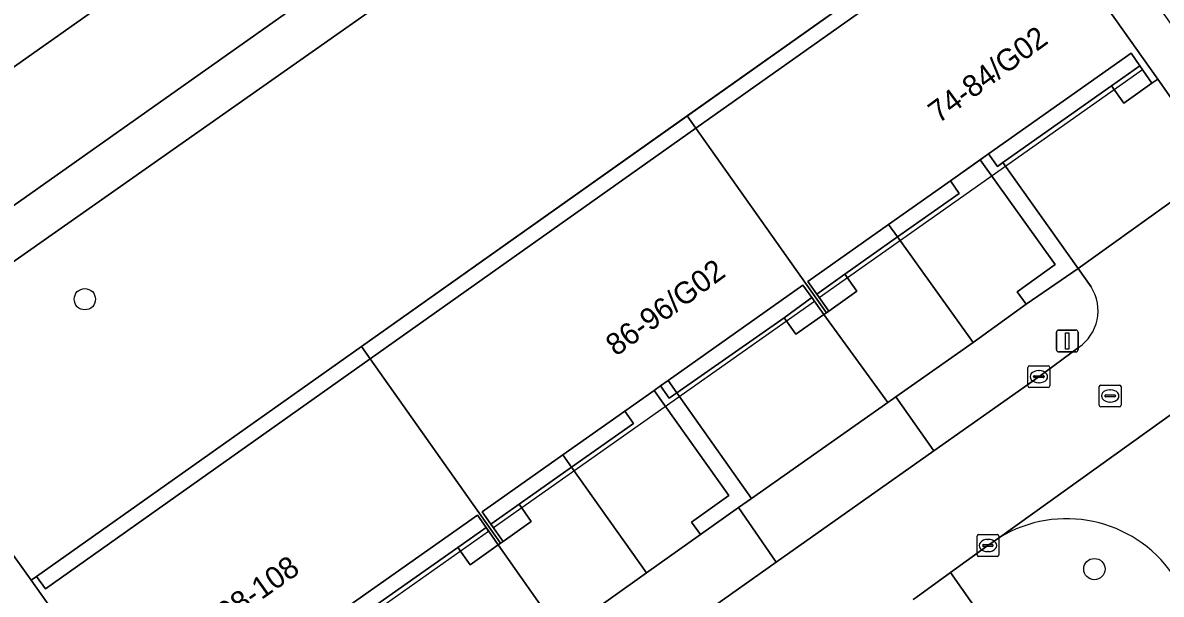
# Model space of a CAD drawing. Extents: x 159352 to 160617, y 385888 to 387323.
# Drawn here: x 160003 to 160055.2, y 387215.7 to 387241.9 of the extents above; entities that cross this region are included whole.
import ezdxf

# ---------------------------------------------------------------- set-up
doc = ezdxf.new("R2010")
doc.units = 0
for name, color, linetype in [('IMGEO_Boom', 7, 'Continuous'), ('IMGEO_Groenvoorziening', 7, 'Continuous'), ('IMGEO_Haag', 7, 'Continuous'), ('IMGEO_Kolk', 7, 'Continuous'), ('IMGEO_Lichtmast', 7, 'Continuous'), ('IMGEO_Pand', 7, 'Continuous'), ('IMGEO_Pand_nummerreeks', 7, 'Continuous'), ('IMGEO_Pand_overbouw', 7, 'Continuous'), ('IMGEO_Parkeervlak_open', 7, 'Continuous'), ('IMGEO_Rijbaan_lokaal_open', 7, 'Continuous'), ('IMGEO_Rioolput', 7, 'Continuous'), ('IMGEO_Voetpad_open', 7, 'Continuous')]:
    doc.layers.add(name, color=color, linetype=linetype)

msp = doc.modelspace()

# ---------------------------------------------------------------- linework, layer by layer
at = {"layer": 'IMGEO_Boom'}
for centre in [(160005.81, 387229.209), (160052.118, 387216.835)]:
    msp.add_circle(centre, 0.489, dxfattribs=at)
at = {"layer": 'IMGEO_Groenvoorziening'}
for points in [[(160042.249, 387261.546), (159995.3, 387228.406), (159992.476, 387232.335), (159991.718, 387231.814), (159991.522, 387232.087), (159988.617, 387236.137), (159988.449, 387236.372), (159989.197, 387236.937), (159986.355, 387240.994), (159996.581, 387248.2)], [(159986.547, 387242.47), (159984.244, 387240.413), (159994.947, 387225.611), (160045.178, 387260.891)], [(160047.759, 387218.278), (160047.233, 387217.92), (160045.523, 387216.683), (160071.634, 387179.516), (160072.873, 387180.372), (160077.062, 387174.45), (160075.838, 387173.576), (160081.67, 387165.264), (160082.162, 387165.609), (160085.922, 387160.251), (160087.266, 387161.158), (160087.465, 387161.304)]]:
    msp.add_lwpolyline(points, dxfattribs=at)
for points in [[(159994.947, 387225.611), (160000.778, 387217.185), (160002.081, 387218.108), (160003.356, 387216.327), (160003.6, 387216.5), (160048.356, 387248.176), (160048.601, 387248.349), (160049.193, 387247.513), (160052.549, 387249.827), (160052.758, 387249.971), (160045.178, 387260.891)], [(160051.376, 387230.622), (160047.923, 387235.474), (160047.669, 387235.295), (160047.265, 387235.868), (160046.876, 387235.593), (160050.323, 387230.794), (160048.576, 387229.539), (160048.988, 387228.978)], [(160046.548, 387227.218), (160043.087, 387232.061), (160040.672, 387230.357), (160041.224, 387229.575), (160039.933, 387228.664), (160039.823, 387228.588), (160039.712, 387228.511), (160042.636, 387224.47), (160043.012, 387224.729)], [(160035.793, 387219.657), (160036.391, 387220.079), (160032.968, 387224.921), (160032.617, 387224.674), (160032.22, 387225.237), (160031.92, 387225.025), (160035.352, 387220.209), (160033.634, 387218.987), (160034.046, 387218.422)], [(160031.576, 387216.663), (160028.128, 387221.506), (160025.725, 387219.811), (160026.284, 387219.017), (160024.993, 387218.106), (160024.883, 387218.027), (160024.773, 387217.947), (160027.65, 387213.87), (160028.168, 387214.228)]]:
    msp.add_lwpolyline(points, close=True, dxfattribs=at)
msp.add_arc((160050.841, 387213.23), 5.914, 34.7317, 121.411, dxfattribs=at)
at = {"layer": 'IMGEO_Haag'}
for points in [[(160042.249, 387261.546), (159995.3, 387228.406), (159992.476, 387232.335), (159991.718, 387231.814), (159991.522, 387232.087), (159988.617, 387236.137), (159988.449, 387236.372), (159989.197, 387236.937), (159986.355, 387240.994), (159996.581, 387248.2)], [(159986.547, 387242.47), (159984.244, 387240.413), (159994.947, 387225.611), (160045.178, 387260.891)]]:
    msp.add_lwpolyline(points, dxfattribs=at)
for points in [[(160051.376, 387230.622), (160047.923, 387235.474), (160047.669, 387235.295), (160047.265, 387235.868), (160046.876, 387235.593), (160050.323, 387230.794), (160048.576, 387229.539), (160048.988, 387228.978)], [(160035.793, 387219.657), (160036.391, 387220.079), (160032.968, 387224.921), (160032.617, 387224.674), (160032.22, 387225.237), (160031.92, 387225.025), (160035.352, 387220.209), (160033.634, 387218.987), (160034.046, 387218.422)]]:
    msp.add_lwpolyline(points, close=True, dxfattribs=at)
at = {"layer": 'IMGEO_Kolk'}
for p, q in [((160049.069, 387225.23), (160049.069, 387226.082)), ((160049.144, 387226.156), (160049.996, 387226.156)), ((160049.557, 387225.936), (160049.582, 387225.936)), ((160050.07, 387226.082), (160050.07, 387225.23)), ((160049.328, 387225.65), (160049.328, 387225.662)), ((160049.766, 387225.613), (160049.368, 387225.613)), ((160049.371, 387225.699), (160049.769, 387225.699)), ((160049.58, 387225.376), (160049.555, 387225.376)), ((160049.812, 387225.662), (160049.812, 387225.65)), ((160049.996, 387225.156), (160049.144, 387225.156)), ((160046.732, 387217.493), (160046.732, 387218.345)), ((160046.807, 387218.419), (160047.659, 387218.419)), ((160047.22, 387218.199), (160047.245, 387218.199)), ((160047.733, 387218.345), (160047.733, 387217.493)), ((160046.991, 387217.913), (160046.991, 387217.925)), ((160047.429, 387217.876), (160047.031, 387217.876)), ((160047.034, 387217.962), (160047.432, 387217.962)), ((160047.243, 387217.639), (160047.218, 387217.639)), ((160047.475, 387217.925), (160047.475, 387217.913)), ((160047.659, 387217.419), (160046.807, 387217.419))]:
    msp.add_line(p, q, dxfattribs=at)
for points in [[(160049.069, 387225.23), (160049.069, 387226.082)], [(160049.144, 387226.156), (160049.996, 387226.156)], [(160050.07, 387226.082), (160050.07, 387225.23)], [(160049.996, 387225.156), (160049.144, 387225.156)], [(160046.732, 387217.493), (160046.732, 387218.345)], [(160046.807, 387218.419), (160047.659, 387218.419)], [(160047.733, 387218.345), (160047.733, 387217.493)], [(160047.659, 387217.419), (160046.807, 387217.419)]]:
    msp.add_lwpolyline(points, dxfattribs=at)
for centre, radius, start, end in [((160049.146, 387226.08), 0.0765, 91.552, 178.448), ((160049.146, 387226.08), 0.0765, 91.552, 178.448), ((160049.994, 387226.08), 0.0765, 1.552, 88.448), ((160049.994, 387226.08), 0.0765, 1.552, 88.448), ((160049.368, 387225.659), 0.0403, 85.8775, 175.7526), ((160049.365, 387225.649), 0.0366, 178.938, 274.7102), ((160049.769, 387225.656), 0.043, 264.8664, 352.4533), ((160049.773, 387225.661), 0.0386, 1.7309, 96.639), ((160049.146, 387225.232), 0.0765, 181.552, 268.448), ((160049.146, 387225.232), 0.0765, 181.552, 268.448), ((160049.994, 387225.232), 0.0765, 271.552, 358.448), ((160049.994, 387225.232), 0.0765, 271.552, 358.448), ((160046.809, 387218.343), 0.0765, 91.552, 178.448), ((160046.809, 387218.343), 0.0765, 91.552, 178.448), ((160047.657, 387218.343), 0.0765, 1.552, 88.448), ((160047.657, 387218.343), 0.0765, 1.552, 88.448), ((160046.809, 387217.495), 0.0765, 181.552, 268.448), ((160046.809, 387217.495), 0.0765, 181.552, 268.448), ((160047.031, 387217.922), 0.0403, 85.8775, 175.7526), ((160047.028, 387217.912), 0.0366, 178.938, 274.7102), ((160047.432, 387217.919), 0.043, 264.8664, 352.4533), ((160047.436, 387217.924), 0.0386, 1.7309, 96.639), ((160047.657, 387217.495), 0.0765, 271.552, 358.448), ((160047.657, 387217.495), 0.0765, 271.552, 358.448)]:
    msp.add_arc(centre, radius, start, end, dxfattribs=at)
for centre, major_axis, ratio, start_param, end_param in [((160049.556, 387225.656), (-0.387, 0.002), 0.722429, 4.712389, 7.853982), ((160049.581, 387225.656), (-0.39, 0.002), 0.717154, 1.570796, 4.712389), ((160047.219, 387217.919), (-0.387, 0.002), 0.722429, 4.712389, 7.853982), ((160047.244, 387217.919), (-0.39, 0.002), 0.717154, 1.570796, 4.712389)]:
    msp.add_ellipse(centre, major_axis=major_axis, ratio=ratio, start_param=start_param, end_param=end_param, dxfattribs=at)
at = {"layer": 'IMGEO_Lichtmast'}
for p, q in [((160050.374, 387226.895), (160050.374, 387227.695)), ((160050.374, 387227.695), (160050.374, 387226.895)), ((160050.474, 387227.795), (160051.264, 387227.795)), ((160051.264, 387227.795), (160050.474, 387227.795)), ((160051.364, 387227.695), (160051.364, 387226.895)), ((160051.364, 387226.895), (160051.364, 387227.695)), ((160051.264, 387226.795), (160050.474, 387226.795)), ((160050.474, 387226.795), (160051.264, 387226.795))]:
    msp.add_line(p, q, dxfattribs=at)
msp.add_lwpolyline([(160050.794, 387227.67), (160050.944, 387227.67), (160050.944, 387226.92), (160050.794, 387226.92), (160050.794, 387227.67)], dxfattribs=at)
for centre, start, end in [((160050.474, 387227.695), 90, 180), ((160050.474, 387227.695), 90, 180), ((160051.264, 387227.695), 0, 90), ((160051.264, 387227.695), 360, 90), ((160050.474, 387226.895), 180, 270), ((160050.474, 387226.895), 180, 270), ((160051.264, 387226.895), 270, 0), ((160051.264, 387226.895), 270, 0)]:
    msp.add_arc(centre, 0.1, start, end, dxfattribs=at)
at = {"layer": 'IMGEO_Pand'}
for points in [[(160039.933, 387228.664), (160039.38, 387229.446), (160038.975, 387230.02), (160042.679, 387232.633), (160045.512, 387234.631), (160046.876, 387235.593), (160047.265, 387235.868), (160053.802, 387240.479), (160054.201, 387239.904), (160054.756, 387239.105), (160055.019, 387239.29), (160049.193, 387247.513), (160048.601, 387248.349), (160048.356, 387248.176), (160048.761, 387247.604), (160033.838, 387237.043), (160039.823, 387228.588)], [(160024.993, 387218.106), (160024.435, 387218.901), (160024.041, 387219.463), (160027.729, 387222.067), (160030.575, 387224.076), (160031.92, 387225.025), (160032.22, 387225.237), (160032.57, 387225.484), (160038.75, 387229.846), (160039.153, 387229.286), (160039.712, 387228.511), (160039.823, 387228.588), (160033.838, 387237.043), (160018.905, 387226.474), (160024.883, 387218.027)], [(160009.753, 387207.29), (160009.988, 387207.452), (160009.395, 387208.289), (160008.991, 387208.86), (160012.79, 387211.538), (160015.53, 387213.469), (160017.038, 387214.532), (160017.279, 387214.702), (160017.616, 387214.94), (160023.821, 387219.313), (160024.216, 387218.746), (160024.773, 387217.947), (160024.883, 387218.027), (160018.905, 387226.474), (160004.005, 387215.929), (160003.6, 387216.5), (160003.356, 387216.327)]]:
    msp.add_lwpolyline(points, close=True, dxfattribs=at)
at = {"layer": 'IMGEO_Pand_overbouw'}
for points in [[(160048.761, 387247.604), (160048.356, 387248.176), (160033.434, 387237.614), (160033.838, 387237.043)], [(160038.975, 387230.02), (160039.38, 387229.446), (160039.498, 387229.279), (160054.32, 387239.733), (160054.201, 387239.904), (160053.802, 387240.479), (160047.265, 387235.868), (160045.512, 387234.631), (160042.679, 387232.633)], [(160033.838, 387237.043), (160033.434, 387237.614), (160018.501, 387227.045), (160018.905, 387226.474)], [(160038.75, 387229.846), (160032.57, 387225.484), (160032.22, 387225.237), (160031.92, 387225.025), (160030.575, 387224.076), (160027.729, 387222.067), (160024.041, 387219.463), (160024.435, 387218.901), (160024.551, 387218.736), (160039.273, 387229.12), (160039.153, 387229.286)], [(160018.905, 387226.474), (160018.501, 387227.045), (160003.6, 387216.5), (160004.005, 387215.929)], [(160008.991, 387208.86), (160009.395, 387208.289), (160009.51, 387208.126), (160024.331, 387218.581), (160024.216, 387218.746), (160023.821, 387219.313), (160017.616, 387214.94), (160017.279, 387214.702), (160017.038, 387214.532), (160015.53, 387213.469), (160012.79, 387211.538)]]:
    msp.add_lwpolyline(points, close=True, dxfattribs=at)
at = {"layer": 'IMGEO_Parkeervlak_open'}
for points in [[(160040.275, 387266.465), (159991.522, 387232.087), (159991.718, 387231.814), (159992.476, 387232.335), (159995.3, 387228.406), (160042.249, 387261.546), (160039.454, 387265.496), (160040.443, 387266.24)], [(160057.857, 387235.257), (160055.019, 387239.29), (160054.756, 387239.105), (160053.464, 387238.194), (160052.904, 387238.988), (160047.923, 387235.474), (160051.376, 387230.622)], [(160042.636, 387224.47), (160039.712, 387228.511), (160038.42, 387227.6), (160037.892, 387228.349), (160032.968, 387224.921), (160036.391, 387220.079)], [(160027.65, 387213.87), (160024.773, 387217.947), (160023.482, 387217.036), (160022.921, 387217.832), (160018.014, 387214.371), (160021.427, 387209.491)]]:
    msp.add_lwpolyline(points, close=True, dxfattribs=at)
at = {"layer": 'IMGEO_Rijbaan_lokaal_open'}
msp.add_lwpolyline([(160037.313, 387270.445), (159988.617, 387236.137), (159991.522, 387232.087), (160040.275, 387266.465)], close=True, dxfattribs=at)
for points in [[(160043.801, 387215.44), (160043.935, 387215.535), (160045.523, 387216.683), (160047.233, 387217.92), (160047.759, 387218.278), (160061.283, 387227.974), (160063.196, 387229.326), (160062.648, 387230.103), (160061.835, 387229.525), (160060.919, 387230.812), (160060.792, 387231.102), (160057.857, 387235.257), (160051.376, 387230.622), (160051.964, 387229.768)], [(160061.283, 387227.974), (160047.759, 387218.278)], [(160051.385, 387226.99), (160049.57, 387225.655), (160044.752, 387222.252), (160037.522, 387217.159), (160031.128, 387212.636), (160029.894, 387211.743), (160022.629, 387206.604), (160012.981, 387199.83), (160012.679, 387199.607)]]:
    msp.add_lwpolyline(points, dxfattribs=at)
for centre, radius, start, end in [((160050.248, 387228.676), 2.034, 303.9875, 32.466), ((160050.841, 387213.23), 5.914, 34.7317, 121.411)]:
    msp.add_arc(centre, radius, start, end, dxfattribs=at)
at = {"layer": 'IMGEO_Rioolput'}
for p, q in [((160052.341, 387224.348), (160052.341, 387225.2)), ((160052.416, 387225.274), (160053.268, 387225.274)), ((160052.6, 387224.768), (160052.6, 387224.78)), ((160052.643, 387224.817), (160053.041, 387224.817)), ((160052.829, 387225.054), (160052.854, 387225.054)), ((160053.084, 387224.78), (160053.084, 387224.768)), ((160053.342, 387225.2), (160053.342, 387224.348)), ((160053.268, 387224.274), (160052.416, 387224.274)), ((160053.038, 387224.731), (160052.64, 387224.731)), ((160052.852, 387224.494), (160052.827, 387224.494))]:
    msp.add_line(p, q, dxfattribs=at)
for points in [[(160052.341, 387224.348), (160052.341, 387225.2)], [(160052.416, 387225.274), (160053.268, 387225.274)], [(160053.342, 387225.2), (160053.342, 387224.348)], [(160053.268, 387224.274), (160052.416, 387224.274)]]:
    msp.add_lwpolyline(points, dxfattribs=at)
for centre, radius, start, end in [((160052.418, 387225.198), 0.0765, 91.552, 178.448), ((160052.418, 387225.198), 0.0765, 91.552, 178.448), ((160052.64, 387224.777), 0.0403, 85.8775, 175.7526), ((160052.637, 387224.767), 0.0366, 178.938, 274.7102), ((160053.041, 387224.774), 0.043, 264.8664, 352.4533), ((160053.045, 387224.779), 0.0386, 1.7309, 96.639), ((160053.266, 387225.198), 0.0765, 1.552, 88.448), ((160053.266, 387225.198), 0.0765, 1.552, 88.448), ((160052.418, 387224.35), 0.0765, 181.552, 268.448), ((160052.418, 387224.35), 0.0765, 181.552, 268.448), ((160053.266, 387224.35), 0.0765, 271.552, 358.448), ((160053.266, 387224.35), 0.0765, 271.552, 358.448)]:
    msp.add_arc(centre, radius, start, end, dxfattribs=at)
for centre, major_axis, ratio, start_param, end_param in [((160052.828, 387224.774), (-0.387, 0.002), 0.722429, 4.712389, 7.853982), ((160052.853, 387224.774), (-0.39, 0.002), 0.717154, 1.570796, 4.712389)]:
    msp.add_ellipse(centre, major_axis=major_axis, ratio=ratio, start_param=start_param, end_param=end_param, dxfattribs=at)
at = {"layer": 'IMGEO_Voetpad_open'}
for points in [[(160060.792, 387231.102), (160069.339, 387237.153), (160066.918, 387240.492), (160062.993, 387237.663), (160064.22, 387235.969), (160061.269, 387233.868), (160053.624, 387244.694), (160055.344, 387245.866), (160052.549, 387249.827), (160049.193, 387247.513), (160055.019, 387239.29), (160057.857, 387235.257)], [(160004.005, 387215.929), (160018.905, 387226.474), (160033.838, 387237.043), (160048.761, 387247.604), (160048.356, 387248.176), (160003.6, 387216.5)], [(160047.669, 387235.295), (160047.923, 387235.474), (160052.904, 387238.988), (160054.201, 387239.904), (160053.802, 387240.479), (160047.265, 387235.868)], [(160053.464, 387238.194), (160054.756, 387239.105), (160054.201, 387239.904), (160052.904, 387238.988)], [(160048.988, 387228.978), (160048.576, 387229.539), (160050.323, 387230.794), (160046.876, 387235.593), (160045.512, 387234.631), (160045.917, 387234.058), (160043.087, 387232.061), (160046.548, 387227.218)], [(160045.917, 387234.058), (160045.512, 387234.631), (160042.679, 387232.633), (160043.087, 387232.061)], [(160040.672, 387230.357), (160043.087, 387232.061), (160042.679, 387232.633), (160038.975, 387230.02), (160039.38, 387229.446)], [(160040.672, 387230.357), (160039.38, 387229.446), (160039.933, 387228.664), (160041.224, 387229.575)], [(160037.892, 387228.349), (160039.153, 387229.286), (160038.75, 387229.846), (160032.57, 387225.484), (160032.968, 387224.921)], [(160038.42, 387227.6), (160039.712, 387228.511), (160039.153, 387229.286), (160037.892, 387228.349)], [(160032.617, 387224.674), (160032.968, 387224.921), (160032.57, 387225.484), (160032.22, 387225.237)], [(160034.046, 387218.422), (160033.634, 387218.987), (160035.352, 387220.209), (160031.92, 387225.025), (160030.575, 387224.076), (160030.972, 387223.513), (160028.128, 387221.506), (160031.576, 387216.663)], [(160036.391, 387220.079), (160035.793, 387219.657), (160037.522, 387217.159), (160044.752, 387222.252), (160043.012, 387224.729), (160042.636, 387224.47)], [(160030.972, 387223.513), (160030.575, 387224.076), (160027.729, 387222.067), (160028.128, 387221.506)], [(160025.725, 387219.811), (160028.128, 387221.506), (160027.729, 387222.067), (160024.041, 387219.463), (160024.435, 387218.901)], [(160025.725, 387219.811), (160024.435, 387218.901), (160024.993, 387218.106), (160026.284, 387219.017)], [(160037.522, 387217.159), (160035.793, 387219.657), (160034.046, 387218.422), (160031.576, 387216.663), (160028.168, 387214.228), (160029.894, 387211.743), (160031.128, 387212.636)], [(160022.921, 387217.832), (160024.216, 387218.746), (160023.821, 387219.313), (160017.616, 387214.94), (160018.014, 387214.371)], [(160023.482, 387217.036), (160024.773, 387217.947), (160024.216, 387218.746), (160022.921, 387217.832)], [(160012.595, 387203.232), (160009.753, 387207.29), (160003.356, 387216.327), (160002.081, 387218.108), (160000.778, 387217.185), (160000, 387216.635), (159997.214, 387214.663), (159998.447, 387212.927), (160000, 387214.026), (160001.712, 387215.237), (160002.037, 387214.736), (160000.338, 387213.526), (160000.706, 387213.038), (160001.53, 387213.638), (160002.757, 387211.928), (160001.892, 387211.316), (160003.116, 387209.597), (160004.847, 387210.791), (160010.993, 387202.103)]]:
    msp.add_lwpolyline(points, close=True, dxfattribs=at)
for points in [[(160051.964, 387229.768), (160051.376, 387230.622), (160048.988, 387228.978), (160046.548, 387227.218), (160043.012, 387224.729), (160044.752, 387222.252), (160049.57, 387225.655), (160051.385, 387226.99)], [(160075.838, 387173.576), (160077.062, 387174.45), (160072.873, 387180.372), (160071.634, 387179.516), (160045.523, 387216.683), (160043.935, 387215.535), (160043.801, 387215.44)]]:
    msp.add_lwpolyline(points, dxfattribs=at)
msp.add_arc((160050.248, 387228.676), 2.034, 303.9875, 32.466, dxfattribs=at)

# ---------------------------------------------------------------- texts
at = {"layer": 'IMGEO_Pand_nummerreeks'}
for s, rotation, p in [('74-84/G02', 36.2853, (160044.969, 387237.241)), ('86-96/G02', 36.2853, (160030.176, 387226.562)), ('98-108', 35.1783, (160012.331, 387214.297))]:
    msp.add_text(s, height=1, rotation=rotation, dxfattribs=at).set_placement(p)

doc.saveas('drawing.dxf')
